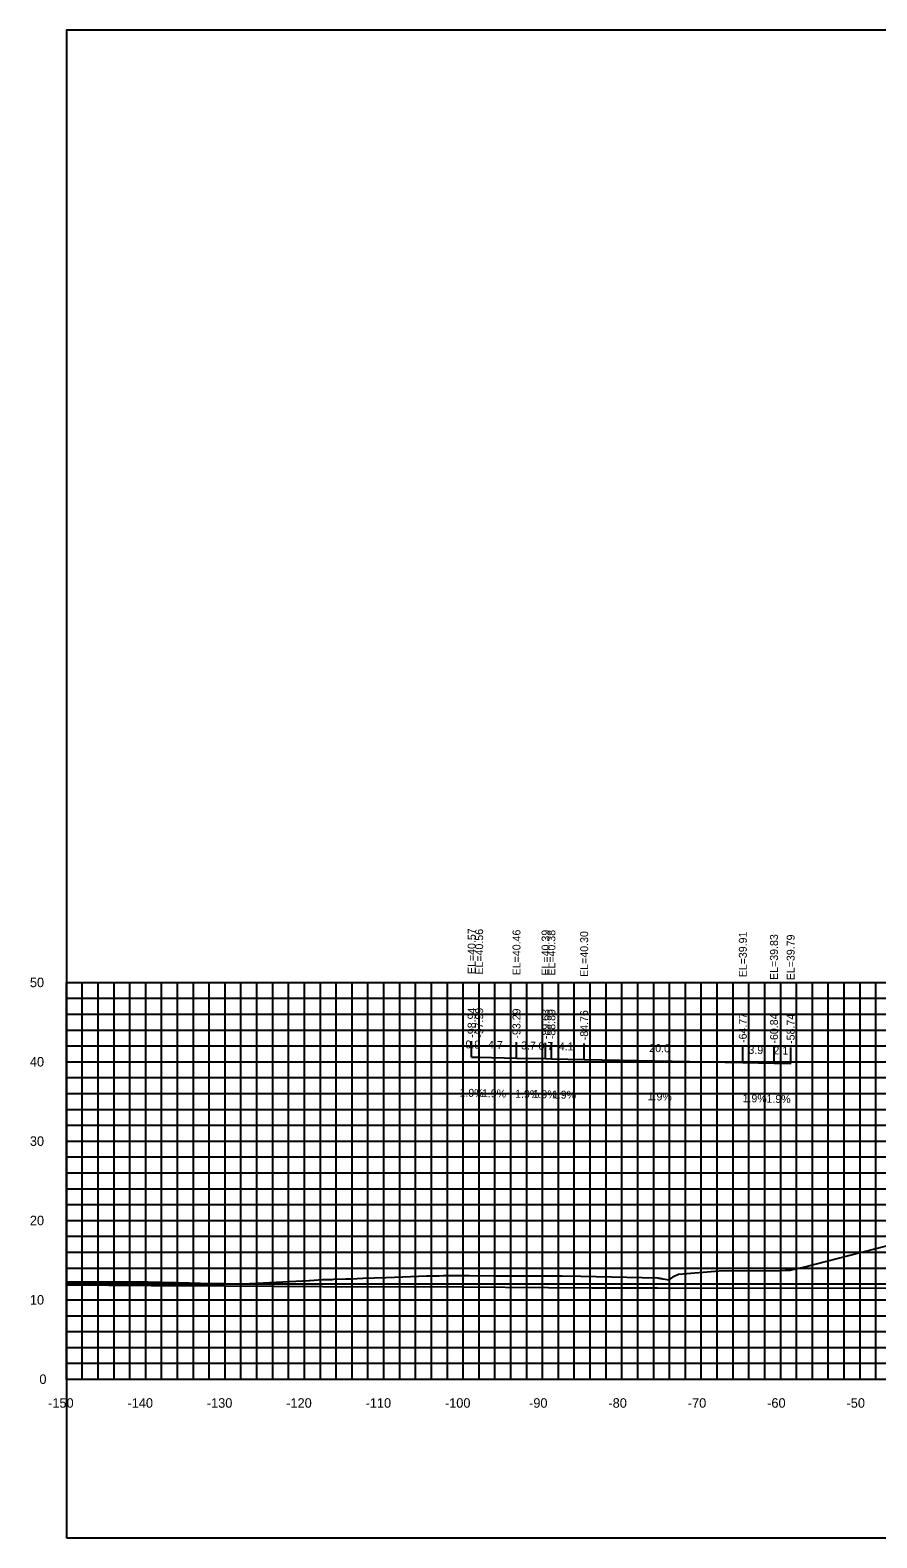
# Model space of a CAD drawing. Extents: x 1800880 to 1818864, y 245271 to 250560.
# Drawn here: x 1815600.3 to 1815707, y 246295.6 to 246485.6 of the extents above; entities that cross this region are included whole.
import ezdxf

# ---------------------------------------------------------------- set-up
doc = ezdxf.new("R2010")
doc.units = 0
for name, color, linetype in [('33', 7, 'Continuous'), ('ANNO-TXT', 7, 'Continuous'), ('CL-CNST', 7, 'Continuous'), ('DESIGN - DRAINAGE - Bridges', 7, 'Continuous'), ('Level 37', 7, 'Continuous'), ('Level 46', 7, 'Continuous'), ('Level 62', 7, 'Continuous'), ('SHT-BDR', 7, 'Continuous')]:
    doc.layers.add(name, color=color, linetype=linetype)

msp = doc.modelspace()

# ---------------------------------------------------------------- linework, layer by layer
at = {"layer": 'CL-CNST'}
msp.add_lwpolyline([(1815604.91, 246327.83), (1815610.97, 246327.82), (1815613.33, 246327.82), (1815615.17, 246327.8), (1815620.44, 246327.67), (1815621.81, 246327.64), (1815627.69, 246327.58), (1815627.69, 246327.58), (1815627.98, 246327.61), (1815628.02, 246327.61), (1815635.48, 246328), (1815635.6, 246328), (1815637.2, 246328.09), (1815637.63, 246328.09), (1815637.71, 246328.09), (1815638.46, 246328.13), (1815638.6, 246328.14), (1815640.14, 246328.2), (1815640.2, 246328.2), (1815640.83, 246328.21), (1815642.25, 246328.26), (1815645.17, 246328.37), (1815646.26, 246328.41), (1815650.28, 246328.56), (1815651.9, 246328.59), (1815652.39, 246328.61), (1815652.69, 246328.61), (1815653.28, 246328.62), (1815653.5, 246328.62), (1815655.17, 246328.63), (1815655.68, 246328.63), (1815658.94, 246328.59), (1815659.1, 246328.59), (1815664.91, 246328.58), (1815665.33, 246328.57), (1815665.66, 246328.57), (1815665.85, 246328.57), (1815667.36, 246328.57), (1815669.71, 246328.51), (1815679.37, 246328.3), (1815679.44, 246328.3), (1815679.55, 246328.28), (1815679.65, 246328.27), (1815679.73, 246328.26), (1815679.81, 246328.25), (1815679.87, 246328.24), (1815679.93, 246328.23), (1815679.98, 246328.22), (1815680.03, 246328.21), (1815680.07, 246328.21), (1815680.11, 246328.2), (1815680.85, 246328.07), (1815681.32, 246328.41), (1815681.49, 246328.54), (1815682.03, 246328.8), (1815682.08, 246328.8), (1815687.15, 246329.22), (1815694.94, 246329.25), (1815695.46, 246329.27), (1815695.47, 246329.27), (1815695.66, 246329.28), (1815696.12, 246329.28), (1815696.12, 246329.28), (1815696.24, 246329.31), (1815696.26, 246329.31), (1815697.78, 246329.68), (1815711.18, 246333.12)], dxfattribs=at)
at = {"layer": 'DESIGN - DRAINAGE - Bridges'}
for p, q in [((1815604.85, 246365.55), (1815604.91, 246365.55)), ((1815604.91, 246315.55), (1815604.91, 246365.55)), ((1815604.85, 246355.55), (1815604.91, 246355.55)), ((1815604.85, 246345.55), (1815604.91, 246345.55)), ((1815604.85, 246335.55), (1815604.91, 246335.55)), ((1815604.85, 246325.55), (1815604.91, 246325.55)), ((1815604.85, 246315.55), (1815604.91, 246315.55)), ((1815604.91, 246315.55), (1815904.91, 246315.55)), ((1815604.91, 246315.49), (1815604.91, 246315.55)), ((1815614.91, 246315.49), (1815614.91, 246315.55)), ((1815624.91, 246315.49), (1815624.91, 246315.55)), ((1815634.91, 246315.49), (1815634.91, 246315.55)), ((1815644.91, 246315.49), (1815644.91, 246315.55)), ((1815654.91, 246315.49), (1815654.91, 246315.55)), ((1815664.91, 246315.49), (1815664.91, 246315.55)), ((1815674.91, 246315.49), (1815674.91, 246315.55)), ((1815684.91, 246315.49), (1815684.91, 246315.55)), ((1815694.91, 246315.49), (1815694.91, 246315.55)), ((1815704.91, 246315.49), (1815704.91, 246315.55))]:
    msp.add_line(p, q, dxfattribs=at)
at = {"layer": 'Level 37'}
for p, q in [((1815655.97, 246356.13), (1815655.97, 246358.13)), ((1815656.92, 246356.11), (1815656.92, 246358.11)), ((1815661.62, 246356.02), (1815661.62, 246358.02)), ((1815665.28, 246355.95), (1815665.28, 246357.95)), ((1815666.02, 246355.93), (1815666.02, 246357.93)), ((1815670.15, 246355.85), (1815670.15, 246357.85)), ((1815690.14, 246355.46), (1815690.14, 246357.46)), ((1815694.07, 246355.39), (1815694.07, 246357.39)), ((1815696.17, 246355.35), (1815696.17, 246357.35))]:
    msp.add_line(p, q, dxfattribs=at)
msp.add_lwpolyline([(1815604.91, 246295.55), (1815904.91, 246295.55), (1815904.91, 246485.55), (1815604.91, 246485.55)], close=True, dxfattribs=at)
at = {"layer": 'Level 46'}
for p, q in [((1815604.91, 246365.55), (1815904.91, 246365.55)), ((1815604.91, 246315.55), (1815604.91, 246365.55)), ((1815606.91, 246315.55), (1815606.91, 246365.55)), ((1815608.91, 246315.55), (1815608.91, 246365.55)), ((1815610.91, 246315.55), (1815610.91, 246365.55)), ((1815612.91, 246315.55), (1815612.91, 246365.55)), ((1815614.91, 246315.55), (1815614.91, 246365.55)), ((1815616.91, 246315.55), (1815616.91, 246365.55)), ((1815618.91, 246315.55), (1815618.91, 246365.55)), ((1815620.91, 246315.55), (1815620.91, 246365.55)), ((1815622.91, 246315.55), (1815622.91, 246365.55)), ((1815624.91, 246315.55), (1815624.91, 246365.55)), ((1815626.91, 246315.55), (1815626.91, 246365.55)), ((1815628.91, 246315.55), (1815628.91, 246365.55)), ((1815630.91, 246315.55), (1815630.91, 246365.55)), ((1815632.91, 246315.55), (1815632.91, 246365.55)), ((1815634.91, 246315.55), (1815634.91, 246365.55)), ((1815636.91, 246315.55), (1815636.91, 246365.55)), ((1815638.91, 246315.55), (1815638.91, 246365.55)), ((1815640.91, 246315.55), (1815640.91, 246365.55)), ((1815642.91, 246315.55), (1815642.91, 246365.55)), ((1815644.91, 246315.55), (1815644.91, 246365.55)), ((1815646.91, 246315.55), (1815646.91, 246365.55)), ((1815648.91, 246315.55), (1815648.91, 246365.55)), ((1815650.91, 246315.55), (1815650.91, 246365.55)), ((1815652.91, 246315.55), (1815652.91, 246365.55)), ((1815654.91, 246315.55), (1815654.91, 246365.55)), ((1815656.91, 246315.55), (1815656.91, 246365.55)), ((1815658.91, 246315.55), (1815658.91, 246365.55)), ((1815660.91, 246315.55), (1815660.91, 246365.55)), ((1815662.91, 246315.55), (1815662.91, 246365.55)), ((1815664.91, 246315.55), (1815664.91, 246365.55)), ((1815666.91, 246315.55), (1815666.91, 246365.55)), ((1815668.91, 246315.55), (1815668.91, 246365.55)), ((1815670.91, 246315.55), (1815670.91, 246365.55)), ((1815672.91, 246315.55), (1815672.91, 246365.55)), ((1815674.91, 246315.55), (1815674.91, 246365.55)), ((1815676.91, 246315.55), (1815676.91, 246365.55)), ((1815678.91, 246315.55), (1815678.91, 246365.55)), ((1815680.91, 246315.55), (1815680.91, 246365.55)), ((1815682.91, 246315.55), (1815682.91, 246365.55)), ((1815684.91, 246315.55), (1815684.91, 246365.55)), ((1815686.91, 246315.55), (1815686.91, 246365.55)), ((1815688.91, 246315.55), (1815688.91, 246365.55)), ((1815690.91, 246315.55), (1815690.91, 246365.55)), ((1815692.91, 246315.55), (1815692.91, 246365.55)), ((1815694.91, 246315.55), (1815694.91, 246365.55)), ((1815696.91, 246315.55), (1815696.91, 246365.55)), ((1815698.91, 246315.55), (1815698.91, 246365.55)), ((1815700.91, 246315.55), (1815700.91, 246365.55)), ((1815702.91, 246315.55), (1815702.91, 246365.55)), ((1815704.91, 246315.55), (1815704.91, 246365.55)), ((1815706.91, 246315.55), (1815706.91, 246365.55)), ((1815604.91, 246363.55), (1815904.91, 246363.55)), ((1815604.91, 246361.55), (1815904.91, 246361.55)), ((1815604.91, 246359.55), (1815904.91, 246359.55)), ((1815604.91, 246357.55), (1815904.91, 246357.55)), ((1815604.91, 246355.55), (1815904.91, 246355.55)), ((1815604.91, 246353.55), (1815904.91, 246353.55)), ((1815604.91, 246351.55), (1815904.91, 246351.55)), ((1815604.91, 246349.55), (1815904.91, 246349.55)), ((1815604.91, 246347.55), (1815904.91, 246347.55)), ((1815604.91, 246345.55), (1815904.91, 246345.55)), ((1815604.91, 246343.55), (1815904.91, 246343.55)), ((1815604.91, 246341.55), (1815904.91, 246341.55)), ((1815604.91, 246339.55), (1815904.91, 246339.55)), ((1815604.91, 246337.55), (1815904.91, 246337.55)), ((1815604.91, 246335.55), (1815904.91, 246335.55)), ((1815604.91, 246333.55), (1815904.91, 246333.55)), ((1815604.91, 246331.55), (1815904.91, 246331.55)), ((1815604.91, 246329.55), (1815904.91, 246329.55)), ((1815604.91, 246327.55), (1815904.91, 246327.55)), ((1815604.91, 246325.55), (1815904.91, 246325.55)), ((1815604.91, 246323.55), (1815904.91, 246323.55)), ((1815604.91, 246321.55), (1815904.91, 246321.55)), ((1815604.91, 246319.55), (1815904.91, 246319.55)), ((1815604.91, 246317.55), (1815904.91, 246317.55)), ((1815604.91, 246315.55), (1815904.91, 246315.55))]:
    msp.add_line(p, q, dxfattribs=at)
at = {"layer": 'Level 62'}
for points in [[(1815655.97, 246356.13), (1815656.92, 246356.11), (1815661.62, 246356.02), (1815665.28, 246355.95), (1815666.02, 246355.93), (1815670.15, 246355.85), (1815690.14, 246355.46), (1815694.07, 246355.39), (1815696.17, 246355.35)], [(1815604.91, 246327.44), (1815615.6, 246327.37), (1815618.82, 246327.37), (1815643.36, 246327.2), (1815649.32, 246327.21), (1815671.11, 246327.05), (1815679.38, 246327.08), (1815698.87, 246327.02), (1815709.1, 246327.07), (1815726.62, 246327.09), (1815738.55, 246327.16), (1815754.38, 246326.88), (1815767.78, 246326.96), (1815782.14, 246327.11), (1815795.37, 246327.03), (1815809.89, 246327.11), (1815822.89, 246327.33), (1815837.65, 246327.42), (1815850.37, 246327.08), (1815865.4, 246327.17), (1815883.88, 246326.53), (1815893.16, 246326.6), (1815904.91, 246326.6)]]:
    msp.add_lwpolyline(points, dxfattribs=at)

# ---------------------------------------------------------------- texts
for s, p in [('-150', (1815602.61, 246311.95)), ('-140', (1815612.61, 246311.95)), ('-130', (1815622.61, 246311.95)), ('-120', (1815632.61, 246311.95)), ('-110', (1815642.61, 246311.95)), ('-100', (1815652.61, 246311.95)), ('-90', (1815663.21, 246311.95)), ('-80', (1815673.21, 246311.95)), ('-70', (1815683.21, 246311.95)), ('-60', (1815693.21, 246311.95)), ('-50', (1815703.21, 246311.95))]:
    msp.add_text(s, height=1.2).set_placement(p)
at = {"layer": '33'}
for s, p in [('50', (1815600.31, 246364.95)), ('40', (1815600.31, 246354.95)), ('30', (1815600.31, 246344.95)), ('20', (1815600.31, 246334.95)), ('10', (1815600.31, 246324.95)), ('0', (1815601.51, 246314.95))]:
    msp.add_text(s, height=1.2, dxfattribs=at).set_placement(p)
at = {"layer": 'ANNO-TXT'}
for s, rotation, p in [('0.9', 358.892, (1815655.18, 246357.24)), ('4.7', 358.892, (1815658.01, 246357.19)), ('3.7', 358.8876, (1815662.19, 246357.11)), ('0.7', 358.8876, (1815664.39, 246357.06)), ('4.1', 358.8876, (1815666.95, 246357.01)), ('20.0', 358.8876, (1815678.35, 246356.79)), ('3.9', 358.8876, (1815690.84, 246356.55)), ('2.1', 358.8876, (1815693.99, 246356.49)), ('1.9%', 358.892, (1815654.43, 246351.16)), ('1.9%', 358.892, (1815657.26, 246351.1)), ('1.9%', 358.8876, (1815661.44, 246351.02)), ('1.9%', 358.8876, (1815663.64, 246350.98)), ('1.9%', 358.8876, (1815666.07, 246350.93)), ('1.9%', 358.8876, (1815678.14, 246350.7)), ('1.9%', 358.8876, (1815690.1, 246350.46)), ('1.9%', 358.8876, (1815693.11, 246350.4))]:
    msp.add_text(s, height=1, rotation=rotation, dxfattribs=at).set_placement(p)
at = {"layer": 'DESIGN - DRAINAGE - Bridges'}
msp.add_text('-', height=0.0001, dxfattribs=at).set_placement((1815604.91, 246315.55))
at = {"layer": 'SHT-BDR'}
for s, p in [('EL=40.57', (1815656.47, 246366.6)), ('EL=40.56', (1815657.42, 246366.53)), ('EL=40.46', (1815662.12, 246366.44)), ('EL=40.39', (1815665.78, 246366.42)), ('EL=40.38', (1815666.52, 246366.4)), ('EL=40.30', (1815670.65, 246366.25)), ('EL=39.91', (1815690.64, 246366.19)), ('EL=39.83', (1815694.57, 246365.86)), ('EL=39.79', (1815696.67, 246365.82)), ('-98.94', (1815656.47, 246358.58)), ('-97.99', (1815657.42, 246358.56)), ('-93.29', (1815662.12, 246358.47)), ('-89.63', (1815665.78, 246358.4)), ('-88.89', (1815666.52, 246358.39)), ('-84.76', (1815670.65, 246358.26)), ('-64.77', (1815690.64, 246357.92)), ('-60.84', (1815694.57, 246357.84)), ('-58.74', (1815696.67, 246357.8))]:
    msp.add_text(s, height=1, rotation=90, dxfattribs=at).set_placement(p)

doc.saveas('drawing.dxf')
